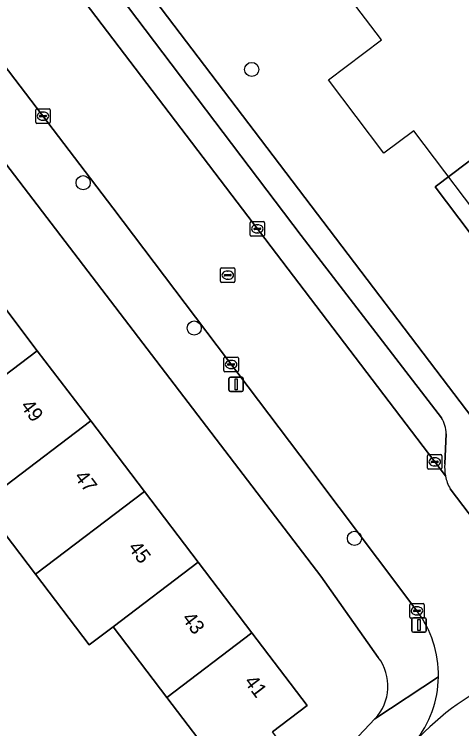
# Model space of a CAD drawing. Extents: x 160030 to 160839, y 385325 to 386450.
# Drawn here: x 160609.22 to 160640.13, y 385517.96 to 385567.32 of the extents above; entities that cross this region are included whole.
import ezdxf

# ---------------------------------------------------------------- set-up
doc = ezdxf.new("R2010")
doc.units = 0
for name, color, linetype in [('IMGEO_Boom', 7, 'Continuous'), ('IMGEO_Erf', 7, 'Continuous'), ('IMGEO_Kolk', 7, 'Continuous'), ('IMGEO_Lichtmast', 7, 'Continuous'), ('IMGEO_Pand', 7, 'Continuous'), ('IMGEO_Pand_nummerreeks', 7, 'Continuous'), ('IMGEO_Pand_vergunning_verleend', 7, 'Continuous'), ('IMGEO_Parkeervlak_open', 7, 'Continuous'), ('IMGEO_Rijbaan_lokaal_gesloten', 7, 'Continuous'), ('IMGEO_Rijbaan_lokaal_open', 7, 'Continuous'), ('IMGEO_Rioolput', 7, 'Continuous'), ('IMGEO_Voetpad_open', 7, 'Continuous')]:
    doc.layers.add(name, color=color, linetype=linetype)

msp = doc.modelspace()

# ---------------------------------------------------------------- linework, layer by layer
at = {"layer": 'IMGEO_Boom'}
for centre in [(160625.621, 385563.508), (160613.978, 385555.681), (160621.651, 385545.643), (160632.719, 385531.11)]:
    msp.add_circle(centre, 0.489, dxfattribs=at)
at = {"layer": 'IMGEO_Erf'}
for points in [[(160575.476, 385597.093), (160566.063, 385589.953), (160567.331, 385588.298), (160573.589, 385593.054), (160577.403, 385588.035), (160581.113, 385583.153), (160584.823, 385578.272), (160588.533, 385573.391), (160592.243, 385568.509), (160595.953, 385563.627), (160599.662, 385558.746), (160603.372, 385553.865), (160607.082, 385548.983), (160610.81, 385544.077), (160614.502, 385539.22), (160618.212, 385534.339), (160621.922, 385529.457), (160625.631, 385524.577), (160629.447, 385519.555), (160627.058, 385517.74)], [(160634.366, 385522.885), (160630.389, 385528.503), (160578.279, 385596.709)], [(160618.938, 385568.307), (160650.823, 385526.327), (160663.819, 385536.19), (160679.056, 385533.015), (160698.047, 385546.572), (160691.423, 385557.142), (160701.986, 385565.159), (160685.827, 385587.132)], [(160623.367, 385515.362), (160619.757, 385520.113), (160616.048, 385524.993), (160614.402, 385523.743), (160610.692, 385528.624), (160606.982, 385533.506), (160608.628, 385534.757), (160604.937, 385539.613), (160601.208, 385544.52), (160599.507, 385543.227), (160599.136, 385542.945), (160595.425, 385547.827)], [(160618.449, 385501.983), (160634.139, 385518.639)]]:
    msp.add_lwpolyline(points, dxfattribs=at)
msp.add_lwpolyline([(160662.523, 385567.511), (160665.002, 385564.227), (160670.28, 385568.212), (160673.082, 385564.5), (160680.254, 385555.004), (160654.031, 385534.969), (160649.873, 385540.476), (160648.995, 385539.813), (160643.236, 385547.441), (160643.921, 385547.958), (160638.299, 385555.403), (160643.568, 385559.382), (160646.309, 385555.753), (160658.632, 385565.058), (160655.852, 385568.739), (160659.51, 385571.501)], close=True, dxfattribs=at)
msp.add_arc((160631.734, 385520.897), 3.298, 316.8079, 37.0716, dxfattribs=at)
at = {"layer": 'IMGEO_Kolk'}
for p, q in [((160610.7, 385559.855), (160610.7, 385560.707)), ((160610.775, 385560.781), (160611.627, 385560.781)), ((160611.188, 385560.561), (160611.213, 385560.561)), ((160611.701, 385560.707), (160611.701, 385559.855)), ((160610.959, 385560.275), (160610.959, 385560.287)), ((160611.397, 385560.238), (160610.999, 385560.238)), ((160611.002, 385560.324), (160611.4, 385560.324)), ((160611.211, 385560.001), (160611.186, 385560.001)), ((160611.443, 385560.287), (160611.443, 385560.275)), ((160611.627, 385559.781), (160610.775, 385559.781)), ((160625.511, 385552.069), (160625.511, 385552.921)), ((160625.586, 385552.995), (160626.438, 385552.995)), ((160625.999, 385552.775), (160626.024, 385552.775)), ((160626.512, 385552.921), (160626.512, 385552.069)), ((160625.77, 385552.489), (160625.77, 385552.501)), ((160626.208, 385552.452), (160625.81, 385552.452)), ((160625.813, 385552.538), (160626.211, 385552.538)), ((160626.022, 385552.215), (160625.997, 385552.215)), ((160626.254, 385552.501), (160626.254, 385552.489)), ((160626.438, 385551.995), (160625.586, 385551.995)), ((160623.699, 385542.7), (160623.699, 385543.552)), ((160623.774, 385543.626), (160624.626, 385543.626)), ((160624.187, 385543.406), (160624.212, 385543.406)), ((160624.7, 385543.552), (160624.7, 385542.7)), ((160623.958, 385543.12), (160623.958, 385543.132)), ((160624.396, 385543.083), (160623.998, 385543.083)), ((160624.001, 385543.169), (160624.399, 385543.169)), ((160624.21, 385542.846), (160624.185, 385542.846)), ((160624.442, 385543.132), (160624.442, 385543.12)), ((160624.626, 385542.626), (160623.774, 385542.626)), ((160637.767, 385535.968), (160637.767, 385536.82)), ((160637.842, 385536.894), (160638.694, 385536.894)), ((160638.768, 385536.82), (160638.768, 385535.968)), ((160638.026, 385536.388), (160638.026, 385536.4)), ((160638.464, 385536.351), (160638.066, 385536.351)), ((160638.069, 385536.437), (160638.467, 385536.437)), ((160638.255, 385536.674), (160638.28, 385536.674)), ((160638.51, 385536.4), (160638.51, 385536.388)), ((160638.694, 385535.894), (160637.842, 385535.894)), ((160638.278, 385536.114), (160638.253, 385536.114)), ((160636.538, 385525.675), (160636.538, 385526.527)), ((160636.613, 385526.601), (160637.465, 385526.601)), ((160637.539, 385526.527), (160637.539, 385525.675)), ((160636.797, 385526.095), (160636.797, 385526.107)), ((160637.235, 385526.058), (160636.837, 385526.058)), ((160636.84, 385526.144), (160637.238, 385526.144)), ((160637.026, 385526.381), (160637.051, 385526.381)), ((160637.281, 385526.107), (160637.281, 385526.095)), ((160637.465, 385525.601), (160636.613, 385525.601)), ((160637.049, 385525.821), (160637.024, 385525.821))]:
    msp.add_line(p, q, dxfattribs=at)
for points in [[(160610.7, 385559.855), (160610.7, 385560.707)], [(160610.775, 385560.781), (160611.627, 385560.781)], [(160611.701, 385560.707), (160611.701, 385559.855)], [(160611.627, 385559.781), (160610.775, 385559.781)], [(160625.511, 385552.069), (160625.511, 385552.921)], [(160625.586, 385552.995), (160626.438, 385552.995)], [(160626.512, 385552.921), (160626.512, 385552.069)], [(160626.438, 385551.995), (160625.586, 385551.995)], [(160623.699, 385542.7), (160623.699, 385543.552)], [(160623.774, 385543.626), (160624.626, 385543.626)], [(160624.7, 385543.552), (160624.7, 385542.7)], [(160624.626, 385542.626), (160623.774, 385542.626)], [(160637.767, 385535.968), (160637.767, 385536.82)], [(160637.842, 385536.894), (160638.694, 385536.894)], [(160638.768, 385536.82), (160638.768, 385535.968)], [(160638.694, 385535.894), (160637.842, 385535.894)], [(160636.538, 385525.675), (160636.538, 385526.527)], [(160636.613, 385526.601), (160637.465, 385526.601)], [(160637.539, 385526.527), (160637.539, 385525.675)], [(160637.465, 385525.601), (160636.613, 385525.601)]]:
    msp.add_lwpolyline(points, dxfattribs=at)
for centre, radius, start, end in [((160610.777, 385560.705), 0.0765, 91.552, 178.448), ((160610.777, 385560.705), 0.0765, 91.552, 178.448), ((160611.625, 385560.705), 0.0765, 1.552, 88.448), ((160611.625, 385560.705), 0.0765, 1.552, 88.448), ((160610.999, 385560.284), 0.0403, 85.8775, 175.7526), ((160610.996, 385560.274), 0.0366, 178.938, 274.7102), ((160611.4, 385560.281), 0.043, 264.8664, 352.4533), ((160611.404, 385560.286), 0.0386, 1.7309, 96.639), ((160610.777, 385559.857), 0.0765, 181.552, 268.448), ((160610.777, 385559.857), 0.0765, 181.552, 268.448), ((160611.625, 385559.857), 0.0765, 271.552, 358.448), ((160611.625, 385559.857), 0.0765, 271.552, 358.448), ((160625.588, 385552.919), 0.0765, 91.552, 178.448), ((160625.588, 385552.919), 0.0765, 91.552, 178.448), ((160626.436, 385552.919), 0.0765, 1.552, 88.448), ((160626.436, 385552.919), 0.0765, 1.552, 88.448), ((160625.81, 385552.498), 0.0403, 85.8775, 175.7526), ((160625.807, 385552.488), 0.0366, 178.938, 274.7102), ((160626.211, 385552.495), 0.043, 264.8664, 352.4533), ((160626.215, 385552.5), 0.0386, 1.7309, 96.639), ((160625.588, 385552.071), 0.0765, 181.552, 268.448), ((160625.588, 385552.071), 0.0765, 181.552, 268.448), ((160626.436, 385552.071), 0.0765, 271.552, 358.448), ((160626.436, 385552.071), 0.0765, 271.552, 358.448), ((160623.776, 385543.55), 0.0765, 91.552, 178.448), ((160623.776, 385543.55), 0.0765, 91.552, 178.448), ((160624.624, 385543.55), 0.0765, 1.552, 88.448), ((160624.624, 385543.55), 0.0765, 1.552, 88.448), ((160623.998, 385543.129), 0.0403, 85.8775, 175.7526), ((160623.995, 385543.119), 0.0366, 178.938, 274.7102), ((160624.399, 385543.126), 0.043, 264.8664, 352.4533), ((160624.403, 385543.131), 0.0386, 1.7309, 96.639), ((160623.776, 385542.702), 0.0765, 181.552, 268.448), ((160623.776, 385542.702), 0.0765, 181.552, 268.448), ((160624.624, 385542.702), 0.0765, 271.552, 358.448), ((160624.624, 385542.702), 0.0765, 271.552, 358.448), ((160637.844, 385536.818), 0.0765, 91.552, 178.448), ((160637.844, 385536.818), 0.0765, 91.552, 178.448), ((160638.692, 385536.818), 0.0765, 1.552, 88.448), ((160638.692, 385536.818), 0.0765, 1.552, 88.448), ((160638.066, 385536.397), 0.0403, 85.8775, 175.7526), ((160638.063, 385536.387), 0.0366, 178.938, 274.7102), ((160638.467, 385536.394), 0.043, 264.8664, 352.4533), ((160638.471, 385536.399), 0.0386, 1.7309, 96.639), ((160637.844, 385535.97), 0.0765, 181.552, 268.448), ((160637.844, 385535.97), 0.0765, 181.552, 268.448), ((160638.692, 385535.97), 0.0765, 271.552, 358.448), ((160638.692, 385535.97), 0.0765, 271.552, 358.448), ((160636.615, 385526.525), 0.0765, 91.552, 178.448), ((160636.615, 385526.525), 0.0765, 91.552, 178.448), ((160637.463, 385526.525), 0.0765, 1.552, 88.448), ((160637.463, 385526.525), 0.0765, 1.552, 88.448), ((160636.837, 385526.104), 0.0403, 85.8775, 175.7526), ((160636.834, 385526.094), 0.0366, 178.938, 274.7102), ((160637.238, 385526.101), 0.043, 264.8664, 352.4533), ((160637.242, 385526.106), 0.0386, 1.7309, 96.639), ((160636.615, 385525.677), 0.0765, 181.552, 268.448), ((160636.615, 385525.677), 0.0765, 181.552, 268.448), ((160637.463, 385525.677), 0.0765, 271.552, 358.448), ((160637.463, 385525.677), 0.0765, 271.552, 358.448)]:
    msp.add_arc(centre, radius, start, end, dxfattribs=at)
for centre, major_axis, ratio, start_param, end_param in [((160611.187, 385560.281), (-0.387, 0.002), 0.722429, 4.712389, 7.853982), ((160611.212, 385560.281), (-0.39, 0.002), 0.717154, 1.570796, 4.712389), ((160625.998, 385552.495), (-0.387, 0.002), 0.722429, 4.712389, 7.853982), ((160626.023, 385552.495), (-0.39, 0.002), 0.717154, 1.570796, 4.712389), ((160624.186, 385543.126), (-0.387, 0.002), 0.722429, 4.712389, 7.853982), ((160624.211, 385543.126), (-0.39, 0.002), 0.717154, 1.570796, 4.712389), ((160638.254, 385536.394), (-0.387, 0.002), 0.722429, 4.712389, 7.853982), ((160638.279, 385536.394), (-0.39, 0.002), 0.717154, 1.570796, 4.712389), ((160637.025, 385526.101), (-0.387, 0.002), 0.722429, 4.712389, 7.853982), ((160637.05, 385526.101), (-0.39, 0.002), 0.717154, 1.570796, 4.712389)]:
    msp.add_ellipse(centre, major_axis=major_axis, ratio=ratio, start_param=start_param, end_param=end_param, dxfattribs=at)
at = {"layer": 'IMGEO_Lichtmast'}
for p, q in [((160624.15, 385542.257), (160624.94, 385542.257)), ((160624.94, 385542.257), (160624.15, 385542.257)), ((160624.05, 385541.357), (160624.05, 385542.157)), ((160624.05, 385542.157), (160624.05, 385541.357)), ((160625.04, 385542.157), (160625.04, 385541.357)), ((160625.04, 385541.357), (160625.04, 385542.157)), ((160624.94, 385541.257), (160624.15, 385541.257)), ((160624.15, 385541.257), (160624.94, 385541.257)), ((160636.69, 385524.723), (160636.69, 385525.523)), ((160636.69, 385525.523), (160636.69, 385524.723)), ((160636.79, 385525.623), (160637.58, 385525.623)), ((160637.58, 385525.623), (160636.79, 385525.623)), ((160637.68, 385525.523), (160637.68, 385524.723)), ((160637.68, 385524.723), (160637.68, 385525.523)), ((160637.58, 385524.623), (160636.79, 385524.623)), ((160636.79, 385524.623), (160637.58, 385524.623))]:
    msp.add_line(p, q, dxfattribs=at)
for points in [[(160624.47, 385542.132), (160624.62, 385542.132), (160624.62, 385541.382), (160624.47, 385541.382), (160624.47, 385542.132)], [(160637.11, 385525.498), (160637.26, 385525.498), (160637.26, 385524.748), (160637.11, 385524.748), (160637.11, 385525.498)]]:
    msp.add_lwpolyline(points, dxfattribs=at)
for centre, start, end in [((160624.15, 385542.157), 90, 180), ((160624.15, 385542.157), 90, 180), ((160624.94, 385542.157), 0, 90), ((160624.94, 385542.157), 360, 90), ((160624.15, 385541.357), 180, 270), ((160624.15, 385541.357), 180, 270), ((160624.94, 385541.357), 270, 0), ((160624.94, 385541.357), 270, 0), ((160636.79, 385525.523), 90, 180), ((160636.79, 385525.523), 90, 180), ((160637.58, 385525.523), 0, 90), ((160637.58, 385525.523), 360, 90), ((160636.79, 385524.723), 180, 270), ((160636.79, 385524.723), 180, 270), ((160637.58, 385524.723), 270, 0), ((160637.58, 385524.723), 270, 0)]:
    msp.add_arc(centre, 0.1, start, end, dxfattribs=at)
at = {"layer": 'IMGEO_Pand'}
for points in [[(160643.921, 385547.958), (160643.236, 385547.441), (160648.995, 385539.813), (160649.873, 385540.476), (160654.031, 385534.969), (160680.254, 385555.004), (160673.082, 385564.5), (160670.28, 385568.212), (160665.002, 385564.227), (160662.523, 385567.511), (160659.51, 385571.501), (160655.852, 385568.739), (160658.632, 385565.058), (160646.309, 385555.753), (160643.568, 385559.382), (160638.299, 385555.403)], [(160610.81, 385544.077), (160607.082, 385548.983), (160601.208, 385544.52), (160604.937, 385539.613)], [(160604.937, 385539.613), (160608.628, 385534.757), (160614.502, 385539.22), (160610.81, 385544.077)], [(160608.628, 385534.757), (160606.982, 385533.506), (160610.692, 385528.624), (160618.212, 385534.339), (160614.502, 385539.22)], [(160610.692, 385528.624), (160614.402, 385523.743), (160616.048, 385524.993), (160621.922, 385529.457), (160618.212, 385534.339)], [(160625.631, 385524.577), (160621.922, 385529.457), (160616.048, 385524.993), (160619.757, 385520.113)], [(160627.058, 385517.74), (160629.447, 385519.555), (160625.631, 385524.577), (160619.757, 385520.113), (160623.367, 385515.362), (160619.338, 385512.3), (160618.527, 385511.665), (160621.924, 385507.615), (160622.463, 385508.189), (160629.015, 385515.166)]]:
    msp.add_lwpolyline(points, close=True, dxfattribs=at)
at = {"layer": 'IMGEO_Pand_vergunning_verleend'}
msp.add_lwpolyline([(160687.028, 385541.678), (160682.119, 385537.92), (160676.131, 385535.39), (160669.399, 385534.236), (160663.262, 385534.831), (160658.092, 385536.841), (160654.447, 385538.85), (160650.877, 385541.492), (160648.101, 385544.34), (160636.82, 385559.27), (160634.762, 385557.715), (160630.923, 385562.796), (160634.58, 385565.559), (160632.081, 385568.866)], dxfattribs=at)
at = {"layer": 'IMGEO_Parkeervlak_open'}
for points in [[(160597.595, 385589.647), (160597.787, 385589.401), (160602.781, 385583.007), (160639.01, 385535.418)], [(160638.724, 385539.443), (160629.044, 385552.032), (160615.901, 385569.421)], [(160638.961, 385536.268), (160639.06, 385538.328)]]:
    msp.add_lwpolyline(points, dxfattribs=at)
for centre, radius, start, end in [((160636.967, 385538.305), 2.093, 0.6173, 32.9226), ((160641.93, 385536.013), 2.98, 175.086, 191.5126)]:
    msp.add_arc(centre, radius, start, end, dxfattribs=at)
at = {"layer": 'IMGEO_Rijbaan_lokaal_gesloten'}
msp.add_arc((160650.235, 385504.932), 18.014, 88.0454, 137.8159, dxfattribs=at)
at = {"layer": 'IMGEO_Rijbaan_lokaal_open'}
for points in [[(160602.781, 385583.007), (160597.787, 385589.401), (160597.595, 385589.647), (160589.306, 385600.26), (160589.068, 385600.573), (160583.653, 385596.451), (160602.036, 385572.328), (160616.02, 385553.949), (160628.937, 385536.861), (160637.042, 385526.099)], [(160639.01, 385535.418), (160602.781, 385583.007)], [(160646.024, 385525.631), (160643.142, 385529.532), (160639.342, 385534.536)]]:
    msp.add_lwpolyline(points, dxfattribs=at)
for centre, radius, start, end in [((160641.515, 385535.857), 2.543, 189.9486, 211.3058), ((160631.147, 385521.662), 7.378, 359.0281, 36.9654), ((160650.235, 385504.932), 18.014, 88.0454, 137.8159), ((160631.156, 385521.663), 7.37, 321.0403, 359.022)]:
    msp.add_arc(centre, radius, start, end, dxfattribs=at)
at = {"layer": 'IMGEO_Rioolput'}
for p, q in [((160623.466, 385548.869), (160623.466, 385549.721)), ((160623.541, 385549.795), (160624.393, 385549.795)), ((160624.467, 385549.721), (160624.467, 385548.869)), ((160623.725, 385549.289), (160623.725, 385549.301)), ((160624.163, 385549.252), (160623.765, 385549.252)), ((160623.768, 385549.338), (160624.166, 385549.338)), ((160623.954, 385549.575), (160623.979, 385549.575)), ((160624.209, 385549.301), (160624.209, 385549.289)), ((160624.393, 385548.795), (160623.541, 385548.795)), ((160623.977, 385549.015), (160623.952, 385549.015))]:
    msp.add_line(p, q, dxfattribs=at)
for points in [[(160623.466, 385548.869), (160623.466, 385549.721)], [(160623.541, 385549.795), (160624.393, 385549.795)], [(160624.467, 385549.721), (160624.467, 385548.869)], [(160624.393, 385548.795), (160623.541, 385548.795)]]:
    msp.add_lwpolyline(points, dxfattribs=at)
for centre, radius, start, end in [((160623.543, 385549.719), 0.0765, 91.552, 178.448), ((160623.543, 385549.719), 0.0765, 91.552, 178.448), ((160624.391, 385549.719), 0.0765, 1.552, 88.448), ((160624.391, 385549.719), 0.0765, 1.552, 88.448), ((160623.765, 385549.298), 0.0403, 85.8775, 175.7526), ((160623.762, 385549.288), 0.0366, 178.938, 274.7102), ((160624.166, 385549.295), 0.043, 264.8664, 352.4533), ((160624.17, 385549.3), 0.0386, 1.7309, 96.639), ((160623.543, 385548.871), 0.0765, 181.552, 268.448), ((160623.543, 385548.871), 0.0765, 181.552, 268.448), ((160624.391, 385548.871), 0.0765, 271.552, 358.448), ((160624.391, 385548.871), 0.0765, 271.552, 358.448)]:
    msp.add_arc(centre, radius, start, end, dxfattribs=at)
for centre, major_axis, ratio, start_param, end_param in [((160623.953, 385549.295), (-0.387, 0.002), 0.722429, 4.712389, 7.853982), ((160623.978, 385549.295), (-0.39, 0.002), 0.717154, 1.570796, 4.712389)]:
    msp.add_ellipse(centre, major_axis=major_axis, ratio=ratio, start_param=start_param, end_param=end_param, dxfattribs=at)
at = {"layer": 'IMGEO_Voetpad_open'}
for points in [[(160639.342, 385534.536), (160643.142, 385529.532), (160646.024, 385525.631), (160651.113, 385525.946), (160650.823, 385526.327), (160618.938, 385568.307), (160618.912, 385568.333), (160615.06, 385573.306), (160601.116, 385591.616), (160607.169, 385596.142), (160614.335, 385601.6)], [(160576.35, 385599.234), (160578.255, 385596.755), (160578.279, 385596.709), (160630.389, 385528.503), (160634.366, 385522.885)], [(160637.042, 385526.099), (160628.937, 385536.861), (160616.02, 385553.949), (160602.036, 385572.328), (160583.653, 385596.451)], [(160601.753, 385587.99), (160613.783, 385572.222), (160615.901, 385569.421), (160629.044, 385552.032), (160638.724, 385539.443)], [(160639.06, 385538.328), (160638.961, 385536.268)], [(160638.524, 385521.537), (160634.139, 385518.639), (160618.449, 385501.983), (160617.43, 385500.901), (160618.768, 385500), (160619.931, 385499.217), (160620.664, 385500), (160636.496, 385516.585)], [(160634.139, 385518.639), (160638.524, 385521.537)]]:
    msp.add_lwpolyline(points, dxfattribs=at)
for centre, radius, start, end in [((160636.967, 385538.305), 2.093, 0.6173, 32.9226), ((160641.93, 385536.013), 2.98, 175.086, 191.5126), ((160641.515, 385535.857), 2.543, 189.9486, 211.3058), ((160631.147, 385521.662), 7.378, 359.0281, 36.9654), ((160631.734, 385520.897), 3.298, 316.8079, 37.0716), ((160631.156, 385521.663), 7.37, 321.0403, 359.022)]:
    msp.add_arc(centre, radius, start, end, dxfattribs=at)

# ---------------------------------------------------------------- texts
at = {"layer": 'IMGEO_Pand_nummerreeks'}
for s, rotation, p in [('49', 307.2342, (160609.607, 385540.24)), ('47', 307.2342, (160613.324, 385535.348)), ('45', 307.2342, (160617.042, 385530.457)), ('43', 307.2342, (160620.759, 385525.565)), ('41', 307.2306, (160625.061, 385521.196))]:
    msp.add_text(s, height=1, rotation=rotation, dxfattribs=at).set_placement(p)

doc.saveas('drawing.dxf')
